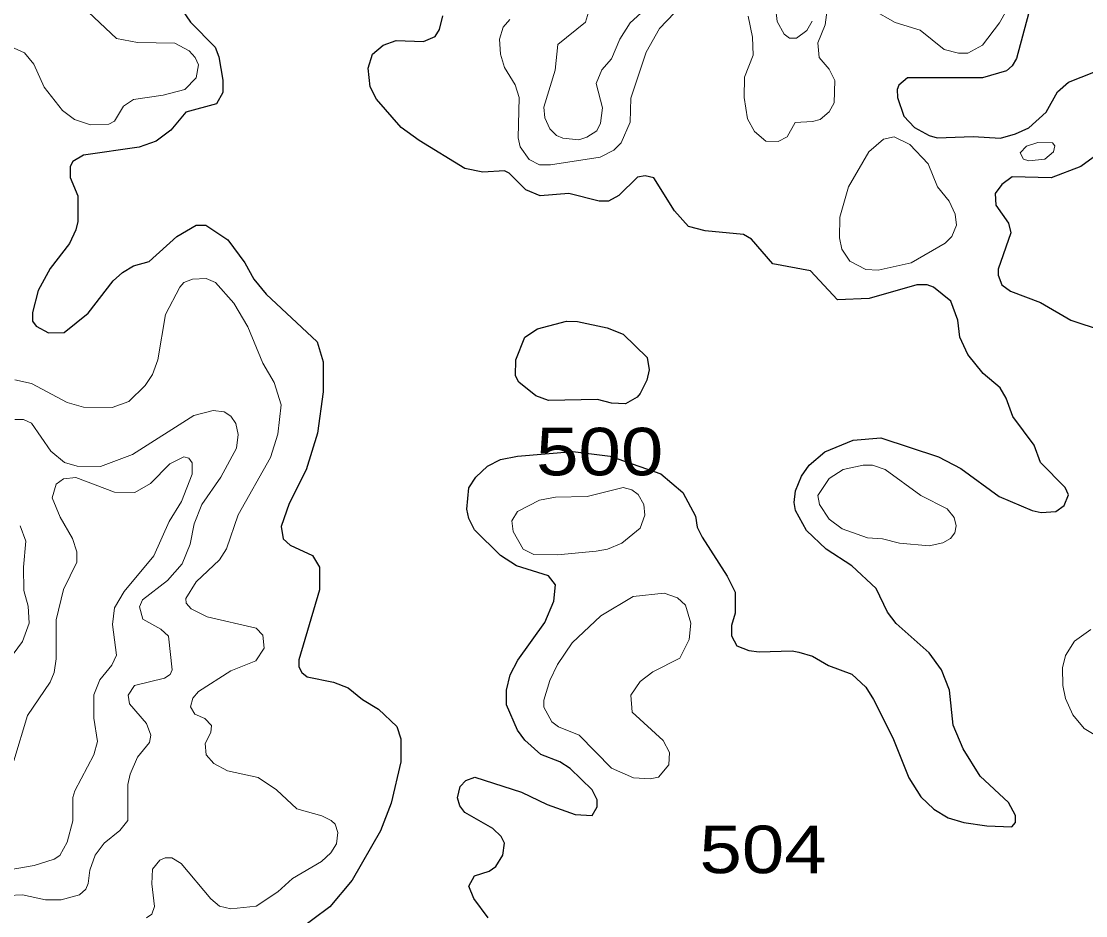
# Model space of a CAD drawing. Extents: x 577 to 602.9, y 7483.8 to 7511.6.
# Drawn here: x 581.887 to 583.679, y 7493.953 to 7495.458 of the extents above; entities that cross this region are included whole.
import ezdxf
from ezdxf.enums import TextEntityAlignment as Align

# ---------------------------------------------------------------- set-up
doc = ezdxf.new("R2010")
doc.units = 0
doc.header["$LTSCALE"] = 0.032
doc.layers.add('1', color=7, linetype='Continuous', lineweight=25)
doc.layers.add('2', color=7, linetype='Continuous', lineweight=13)
doc.layers.add('61', color=7, linetype='Continuous')

msp = doc.modelspace()

# ---------------------------------------------------------------- linework, layer by layer
at = {"layer": '1'}
for points in [[(582.1514, 7495.4871), (582.1721, 7495.4569), (582.2134, 7495.4148), (582.2198, 7495.3981), (582.2262, 7495.3591), (582.2262, 7495.3385), (582.2158, 7495.3194), (582.1641, 7495.3051), (582.1387, 7495.2748), (582.114, 7495.2565), (582.0854, 7495.2462), (581.9916, 7495.2327), (581.9741, 7495.2224), (581.9693, 7495.2136), (581.9693, 7495.1953), (581.982, 7495.1643), (581.982, 7495.1214), (581.9789, 7495.1071), (581.9685, 7495.084), (581.9359, 7495.0419), (581.9152, 7495.0053), (581.9057, 7494.9679), (581.9057, 7494.9536), (581.9121, 7494.9448), (581.9327, 7494.9337), (581.959, 7494.9345), (581.9995, 7494.9671), (582.0417, 7495.0212), (582.0576, 7495.0355), (582.0759, 7495.0466), (582.1021, 7495.0538), (582.149, 7495.0959), (582.1816, 7495.115), (582.1975, 7495.115), (582.2349, 7495.0904), (582.2635, 7495.0514), (582.2786, 7495.0244), (582.2993, 7494.9989), (582.3852, 7494.9186), (582.3955, 7494.8852), (582.3955, 7494.8343), (582.386, 7494.7651), (582.3669, 7494.7031), (582.3383, 7494.6466), (582.3248, 7494.6077), (582.3279, 7494.587), (582.3399, 7494.5767), (582.3772, 7494.5592), (582.3892, 7494.5393), (582.3892, 7494.5011), (582.3542, 7494.3834), (582.3542, 7494.3715), (582.3597, 7494.362), (582.3685, 7494.3548), (582.413, 7494.3461), (582.4377, 7494.3365), (582.4615, 7494.3167), (582.4886, 7494.3007), (582.5196, 7494.2713), (582.5259, 7494.2507), (582.5259, 7494.2117), (582.51, 7494.1425), (582.4917, 7494.0956), (582.444, 7494.0129), (582.4067, 7493.9676), (582.3494, 7493.9254)], [(583.3346, 7494.7572), (583.4316, 7494.7254), (583.469, 7494.7055), (583.5334, 7494.6586), (583.5891, 7494.6347), (583.6042, 7494.6315), (583.6288, 7494.6331), (583.6432, 7494.6435), (583.6503, 7494.661), (583.6447, 7494.6737), (583.6034, 7494.7158), (583.5923, 7494.7445), (583.5565, 7494.793), (583.5454, 7494.824), (583.535, 7494.8415), (583.5064, 7494.8653), (583.4809, 7494.8971), (583.4674, 7494.9266), (583.4642, 7494.9552), (583.4523, 7494.987), (583.4229, 7495.0108), (583.4126, 7495.0148), (583.3951, 7495.0148), (583.3147, 7494.9918), (583.2615, 7494.9894), (583.2161, 7495.0379), (583.1525, 7495.0498), (583.1168, 7495.0912), (583.1032, 7495.0991), (583.0388, 7495.1055), (583.0102, 7495.1126), (582.9871, 7495.1389), (582.9521, 7495.1945), (582.9375, 7495.1983), (582.9248, 7495.1958), (582.8933, 7495.1651), (582.8758, 7495.1556), (582.8599, 7495.1556), (582.809, 7495.1683), (582.7605, 7495.1643), (582.7367, 7495.1746), (582.7088, 7495.2025), (582.7009, 7495.2065), (582.6643, 7495.2041), (582.6341, 7495.2104), (582.5569, 7495.2573), (582.5267, 7495.2796), (582.4854, 7495.3273), (582.4742, 7495.348), (582.4711, 7495.379), (582.4782, 7495.4029), (582.4965, 7495.418), (582.518, 7495.4259), (582.5641, 7495.4243), (582.584, 7495.4323), (582.5911, 7495.4442), (582.5967, 7495.4673)], [(583.5827, 7495.4705), (583.5628, 7495.3957), (583.5557, 7495.383), (583.5461, 7495.375), (583.5056, 7495.3631), (583.3792, 7495.3631), (583.3648, 7495.3504), (583.3617, 7495.3432), (583.3625, 7495.3297), (583.3728, 7495.2987), (583.3911, 7495.2796), (583.4157, 7495.2661), (583.4293, 7495.2621), (583.4897, 7495.2645), (583.5358, 7495.2613), (583.5613, 7495.2685), (583.5835, 7495.2788), (583.6129, 7495.3051), (583.632, 7495.3392), (583.6503, 7495.3559), (583.7752, 7495.4052), (583.8221, 7495.4394), (583.8714, 7495.4689)], [(583.7481, 7495.2701), (583.671, 7495.2136), (583.6209, 7495.1945), (583.5557, 7495.1961), (583.5382, 7495.1834), (583.5271, 7495.1683), (583.5279, 7495.1484), (583.5493, 7495.1182), (583.5533, 7495.1023), (583.5318, 7495.0411), (583.5318, 7495.0307), (583.5382, 7495.0148), (583.5525, 7495.0037), (583.6034, 7494.9846), (583.6543, 7494.9552), (583.7068, 7494.9377)], [(582.673, 7493.9493), (582.6492, 7493.9819), (582.6404, 7494.0026), (582.65, 7494.02), (582.6746, 7494.028), (582.6858, 7494.036), (582.6977, 7494.055), (582.7009, 7494.0749), (582.6953, 7494.086), (582.681, 7494.0996), (582.6341, 7494.1266), (582.6253, 7494.1377), (582.6214, 7494.1513), (582.6261, 7494.1703), (582.6357, 7494.1807), (582.6508, 7494.1862), (582.7295, 7494.1608), (582.7724, 7494.1401), (582.8194, 7494.1234), (582.848, 7494.1218), (582.8567, 7494.1361), (582.8567, 7494.1481), (582.848, 7494.1648), (582.8114, 7494.2006), (582.7939, 7494.2117), (582.7621, 7494.2244), (582.7351, 7494.2483), (582.7223, 7494.265), (582.7041, 7494.3079), (582.7041, 7494.3326), (582.7104, 7494.358), (582.7231, 7494.3827), (582.7685, 7494.4463), (582.7836, 7494.482), (582.7868, 7494.5099), (582.7748, 7494.525), (582.7208, 7494.5417), (582.6937, 7494.5592), (582.65, 7494.6021), (582.6404, 7494.6212), (582.6373, 7494.6371), (582.6404, 7494.6729), (582.6524, 7494.6912), (582.6722, 7494.7095), (582.6937, 7494.7206), (582.7223, 7494.7262), (582.8157, 7494.7342), (582.8787, 7494.7264), (582.9641, 7494.6967), (583.0007, 7494.6649), (583.0221, 7494.6252), (583.0253, 7494.6069), (583.0333, 7494.5902), (583.0754, 7494.5242), (583.0889, 7494.4972), (583.0889, 7494.4622), (583.0826, 7494.4415), (583.0826, 7494.424), (583.0921, 7494.4073), (583.112, 7494.3993), (583.1295, 7494.397), (583.1851, 7494.3986), (583.1963, 7494.3962), (583.2193, 7494.3898), (583.2464, 7494.3739), (583.2853, 7494.3596), (583.3092, 7494.3373), (583.3219, 7494.3167), (583.3545, 7494.2522), (583.3815, 7494.1847), (583.4014, 7494.1528), (583.4237, 7494.1322), (583.4475, 7494.1179), (583.4738, 7494.1099), (583.5127, 7494.1043), (583.5549, 7494.1027), (583.5613, 7494.1099), (583.5613, 7494.1218), (583.5493, 7494.1433), (583.5016, 7494.1878), (583.473, 7494.234), (583.4563, 7494.2737), (583.4499, 7494.3326), (583.4364, 7494.3667), (583.4157, 7494.3954), (583.3601, 7494.4447), (583.3458, 7494.4638), (583.3267, 7494.5035), (583.2853, 7494.5417), (583.2424, 7494.5695), (583.209, 7494.6013), (583.1907, 7494.6347), (583.1883, 7494.6482), (583.1907, 7494.6681), (583.201, 7494.6928), (583.2138, 7494.7111), (583.24, 7494.7333), (583.2877, 7494.7532), (583.3346, 7494.7572)]]:
    msp.add_lwpolyline(points, dxfattribs=at)
msp.add_lwpolyline([(582.7561, 7494.9406), (582.805, 7494.9536), (582.8233, 7494.9528), (582.8734, 7494.9425), (582.9005, 7494.9313), (582.941, 7494.8924), (582.9442, 7494.8717), (582.9402, 7494.8542), (582.9291, 7494.8319), (582.9243, 7494.8256), (582.9044, 7494.8144), (582.8806, 7494.8152), (582.8575, 7494.8216), (582.7748, 7494.82), (582.7534, 7494.8279), (582.7247, 7494.851), (582.7192, 7494.8613), (582.72, 7494.8884), (582.7351, 7494.9266)], close=True, dxfattribs=at)
at = {"layer": '2'}
for points in [[(583.0126, 7495.4999), (582.9617, 7495.4458), (582.9394, 7495.406), (582.9132, 7495.3289), (582.9124, 7495.2884), (582.8973, 7495.2534), (582.8846, 7495.2414), (582.8615, 7495.2295), (582.778, 7495.2168), (582.7597, 7495.2168), (582.7422, 7495.2255), (582.7271, 7495.247), (582.7239, 7495.2621), (582.7255, 7495.3297), (582.7184, 7495.3512), (582.7009, 7495.3806), (582.6937, 7495.4029), (582.6921, 7495.4283), (582.6985, 7495.4482), (582.7096, 7495.4609)], [(582.9362, 7495.4776), (582.9124, 7495.4553), (582.8949, 7495.4283), (582.8806, 7495.3949), (582.8647, 7495.3766), (582.8551, 7495.3536), (582.8655, 7495.3122), (582.8623, 7495.2868), (582.8559, 7495.274), (582.8392, 7495.2629), (582.8257, 7495.2589), (582.7987, 7495.2613), (582.7883, 7495.2661), (582.7772, 7495.2772), (582.7685, 7495.2955), (582.7669, 7495.3138), (582.786, 7495.3758), (582.7907, 7495.4188), (582.8368, 7495.4569), (582.8472, 7495.4903)], [(583.2456, 7495.4903), (583.2408, 7495.4522), (583.2281, 7495.4219), (583.2305, 7495.3973), (583.2472, 7495.3774), (583.2567, 7495.3583), (583.2559, 7495.321), (583.2472, 7495.3058), (583.2321, 7495.2931), (583.2193, 7495.2892), (583.1899, 7495.2876), (583.1764, 7495.2637), (583.1613, 7495.2558), (583.1406, 7495.2565), (583.1215, 7495.2725), (583.1096, 7495.2939), (583.104, 7495.3297), (583.1048, 7495.3639), (583.1191, 7495.4013), (583.1183, 7495.4315), (583.1112, 7495.4665)], [(583.5597, 7495.5015), (583.5342, 7495.4553), (583.5056, 7495.418), (583.4809, 7495.4045), (583.465, 7495.4045), (583.4412, 7495.4108), (583.4006, 7495.4434), (583.3585, 7495.4561), (583.3211, 7495.4776)], [(581.8691, 7495.4156), (581.8922, 7495.4052), (581.9081, 7495.3862), (581.9256, 7495.3472), (581.9566, 7495.3082), (581.9765, 7495.2931), (582.0035, 7495.2836), (582.0345, 7495.2852), (582.0441, 7495.2899), (582.0592, 7495.3154), (582.0759, 7495.3265), (582.126, 7495.3337), (582.1625, 7495.3432), (582.1816, 7495.3631), (582.1856, 7495.3846), (582.18, 7495.3973), (582.1697, 7495.4084), (582.1458, 7495.4211), (582.083, 7495.4227), (582.0472, 7495.4291), (582.0003, 7495.4736)], [(583.1573, 7495.4776), (583.1597, 7495.4577), (583.1716, 7495.4363), (583.1804, 7495.4299), (583.1923, 7495.4299), (583.2098, 7495.4426), (583.2185, 7495.4585)], [(582.0981, 7493.9493), (582.1069, 7493.9556), (582.1116, 7493.9684), (582.1069, 7494.0065), (582.1077, 7494.0312), (582.1204, 7494.0463), (582.1291, 7494.0503), (582.1403, 7494.0503), (582.1562, 7494.0407), (582.2063, 7493.9811), (582.2206, 7493.9692), (582.2397, 7493.9644), (582.2826, 7493.9692), (582.3192, 7493.993), (582.3438, 7494.0153), (582.3923, 7494.0439), (582.4082, 7494.059), (582.4178, 7494.0741), (582.4202, 7494.0932), (582.4154, 7494.1067), (582.409, 7494.1131), (582.3931, 7494.121), (582.351, 7494.133), (582.3168, 7494.1648), (582.2858, 7494.1854), (582.2341, 7494.1966), (582.211, 7494.2093), (582.1983, 7494.2236), (582.1967, 7494.2427), (582.2063, 7494.261), (582.2071, 7494.2729), (582.1959, 7494.2848), (582.1792, 7494.292), (582.1721, 7494.3047), (582.1761, 7494.319), (582.1856, 7494.3302), (582.2397, 7494.3652), (582.2818, 7494.3819), (582.2961, 7494.4033), (582.2937, 7494.4248), (582.2826, 7494.4367), (582.1999, 7494.4558), (582.1729, 7494.4693), (582.1649, 7494.4789), (582.1641, 7494.4868), (582.1816, 7494.5146), (582.2206, 7494.552), (582.2325, 7494.5703), (582.2524, 7494.6276), (582.3065, 7494.7238), (582.3192, 7494.7635), (582.3248, 7494.8128), (582.3128, 7494.8502), (582.2937, 7494.8828), (582.2683, 7494.944), (582.2452, 7494.9838), (582.2142, 7495.0188), (582.1983, 7495.0252), (582.1753, 7495.0244), (582.1609, 7495.0188), (582.1538, 7495.0108), (582.1299, 7494.9647), (582.1172, 7494.8884), (582.1077, 7494.8637), (582.0957, 7494.8454), (582.0679, 7494.8184), (582.0401, 7494.8081), (581.9916, 7494.8089), (581.9645, 7494.8168), (581.9041, 7494.8486), (581.8763, 7494.855)], [(581.8651, 7493.9867), (581.889, 7493.9882), (581.928, 7493.9795), (581.9542, 7493.9795), (581.9852, 7493.9882), (581.9956, 7493.9978), (581.9995, 7494.0073), (582.0027, 7494.0296), (582.0115, 7494.055), (582.0266, 7494.0749), (582.0528, 7494.0964), (582.0663, 7494.1131), (582.0663, 7494.1735), (582.0703, 7494.191), (582.083, 7494.2196), (582.1029, 7494.2443), (582.1053, 7494.257), (582.0981, 7494.2761), (582.0695, 7494.3095), (582.0671, 7494.3238), (582.0775, 7494.3405), (582.1283, 7494.3524), (582.1379, 7494.3588), (582.1411, 7494.3667), (582.1347, 7494.4232), (582.122, 7494.4351), (582.0918, 7494.4518), (582.0862, 7494.4725), (582.091, 7494.4844), (582.1331, 7494.517), (582.1578, 7494.5449), (582.1713, 7494.5783), (582.1784, 7494.6125), (582.1912, 7494.6451), (582.223, 7494.6912), (582.2492, 7494.7397), (582.2524, 7494.7627), (582.2484, 7494.781), (582.2397, 7494.7938), (582.2285, 7494.8009), (582.2102, 7494.8033), (582.1776, 7494.7946), (582.0743, 7494.7293), (582.0202, 7494.7087), (581.9812, 7494.7095), (581.9598, 7494.7158), (581.9367, 7494.7349)], [(581.9367, 7494.7349), (581.9041, 7494.7818), (581.8906, 7494.7882), (581.8763, 7494.7882)], [(581.8747, 7494.2133), (581.8977, 7494.2896), (581.9359, 7494.3461), (581.9423, 7494.362), (581.9455, 7494.385), (581.9455, 7494.451), (581.9582, 7494.5019), (581.9804, 7494.548), (581.9804, 7494.5655), (581.9733, 7494.5878), (581.9526, 7494.6236), (581.9391, 7494.6562), (581.9455, 7494.6793), (581.9582, 7494.688), (581.9789, 7494.6904), (582.0441, 7494.6657), (582.0783, 7494.6649), (582.1045, 7494.68), (582.1371, 7494.7134), (582.1609, 7494.7254), (582.1689, 7494.723), (582.1745, 7494.715), (582.1745, 7494.6959), (582.157, 7494.6498), (582.1363, 7494.6164), (582.1101, 7494.5584), (582.06, 7494.4987), (582.0441, 7494.4709), (582.0409, 7494.4431), (582.0472, 7494.3914), (582.0393, 7494.3747), (582.0194, 7494.35), (582.0091, 7494.3246), (582.0091, 7494.2856), (582.0154, 7494.2459), (582.0091, 7494.2236), (581.9773, 7494.1632), (581.9741, 7494.152), (581.9741, 7494.1123), (581.9645, 7494.0765), (581.9518, 7494.0542), (581.9423, 7494.0479), (581.9089, 7494.0375), (581.85, 7494.0272)], [(581.885, 7494.6093), (581.8946, 7494.583), (581.8906, 7494.5393), (581.8914, 7494.5003), (581.8985, 7494.4741), (581.9001, 7494.4455), (581.889, 7494.4145), (581.8731, 7494.393)], [(583.6964, 7494.2562), (583.6766, 7494.2681), (583.6575, 7494.2912), (583.6455, 7494.3182), (583.6408, 7494.3405), (583.64, 7494.3699), (583.6451, 7494.3908), (583.6603, 7494.4151), (583.6877, 7494.4343)]]:
    msp.add_lwpolyline(points, dxfattribs=at)
for points in [[(583.2654, 7495.1285), (583.2647, 7495.0935), (583.2686, 7495.0745), (583.2821, 7495.0546), (583.3092, 7495.0403), (583.3299, 7495.0395), (583.3855, 7495.0514), (583.4428, 7495.0848), (583.4539, 7495.0959), (583.4619, 7495.115), (583.4595, 7495.1333), (583.4491, 7495.1556), (583.43, 7495.1794), (583.4141, 7495.2184), (583.3831, 7495.251), (583.3569, 7495.2637), (583.3386, 7495.2597), (583.314, 7495.2383), (583.2798, 7495.1794)], [(583.5986, 7495.2542), (583.6233, 7495.2534), (583.6273, 7495.2486), (583.6249, 7495.2383), (583.6106, 7495.2263), (583.5835, 7495.2232), (583.5748, 7495.2263), (583.5692, 7495.2367), (583.5795, 7495.2478)], [(583.3656, 7494.5799), (583.4157, 7494.5751), (583.4388, 7494.5806), (583.4515, 7494.5878), (583.4587, 7494.5973), (583.4611, 7494.6093), (583.4579, 7494.6228), (583.446, 7494.6379), (583.4014, 7494.6602), (583.3418, 7494.7039), (583.3203, 7494.7111), (583.3044, 7494.7111), (583.271, 7494.7039), (583.2472, 7494.6888), (583.2281, 7494.6602), (583.2313, 7494.6451), (583.2472, 7494.6204), (583.2694, 7494.6037), (583.3116, 7494.5886), (583.337, 7494.587)], [(582.8981, 7494.5799), (582.9291, 7494.6053), (582.937, 7494.6268), (582.9355, 7494.6451), (582.9259, 7494.6618), (582.9148, 7494.6697), (582.9005, 7494.6737), (582.84, 7494.6586), (582.7868, 7494.657), (582.7597, 7494.6522), (582.7223, 7494.6331), (582.7128, 7494.6172), (582.7152, 7494.5997), (582.7319, 7494.5695), (582.7502, 7494.5608), (582.7899, 7494.56), (582.8551, 7494.5663), (582.8742, 7494.5695)], [(582.9291, 7494.3469), (582.9506, 7494.3636), (582.9959, 7494.3866), (583.0118, 7494.4176), (583.0142, 7494.4455), (583.0054, 7494.4757), (582.9919, 7494.4876), (582.9696, 7494.4956), (582.9172, 7494.49), (582.8631, 7494.4574), (582.8146, 7494.4121), (582.7899, 7494.3755), (582.7772, 7494.3485), (582.7669, 7494.3159), (582.7669, 7494.3039), (582.7804, 7494.2793), (582.7915, 7494.2705), (582.8265, 7494.257), (582.8806, 7494.2014), (582.918, 7494.1847), (582.9458, 7494.1831), (582.9601, 7494.1862), (582.9776, 7494.2069), (582.9784, 7494.2276), (582.9681, 7494.2475), (582.9156, 7494.2952), (582.9132, 7494.3238)]]:
    msp.add_lwpolyline(points, close=True, dxfattribs=at)

# ---------------------------------------------------------------- texts
at = {"layer": '61', "width": 1.2}
for s, p in [('500', (582.8609, 7494.694)), ('504', (583.136, 7494.0245))]:
    msp.add_text(s, height=0.08, dxfattribs=at).set_placement(p, align=Align.CENTER)

doc.saveas('drawing.dxf')
